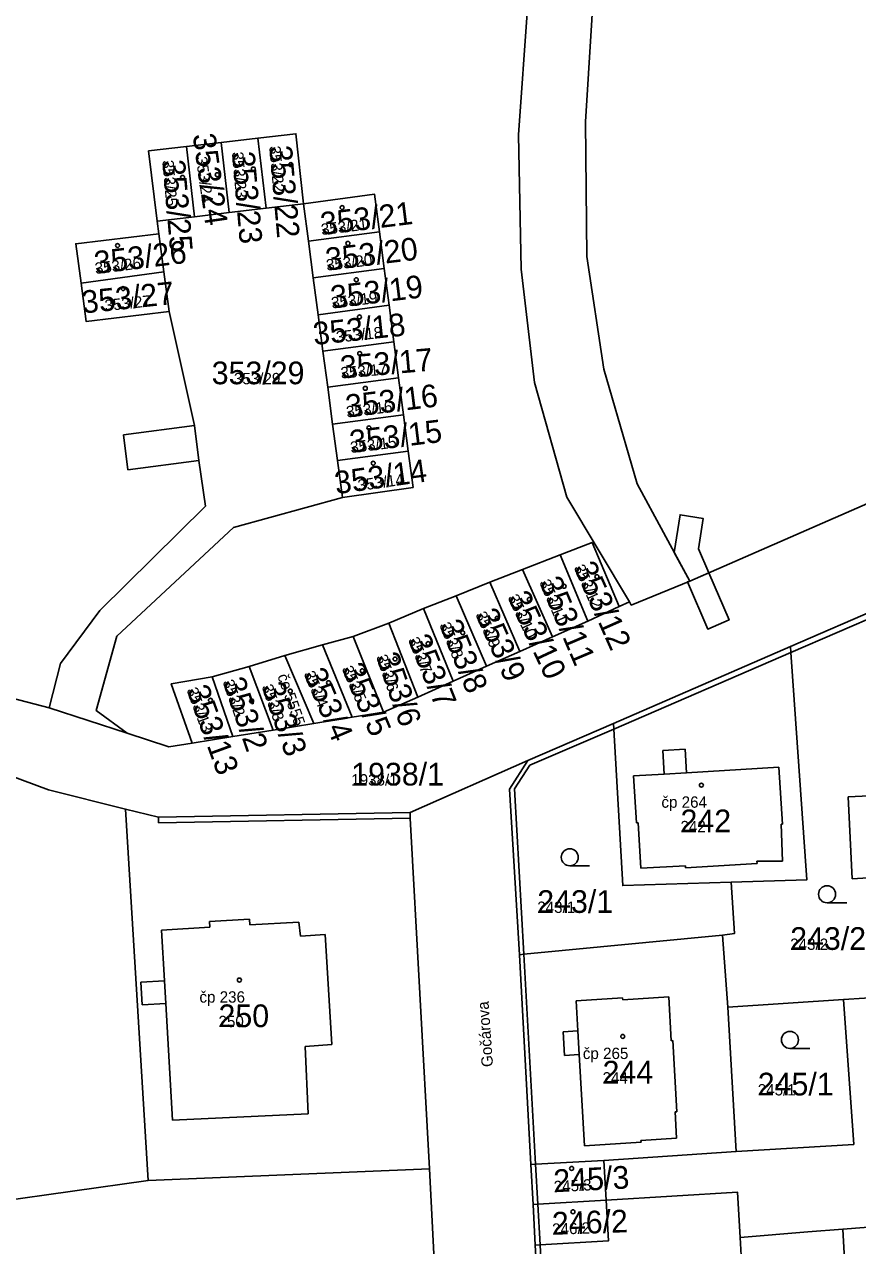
# Model space of a CAD drawing. Extents: x -763628 to -761565, y -976033 to -973833.
# Drawn here: x -762449.8 to -762376.3, y -974511.2 to -974403.6 of the extents above; entities that cross this region are included whole.
import ezdxf

# ---------------------------------------------------------------- set-up
doc = ezdxf.new("R2010")
doc.units = 0
for name, color, linetype in [('KN_cisla parcel 1000', 7, 'Continuous'), ('KN_cisla parcel 500', 7, 'Continuous'), ('KN_cisla popisna 500', 7, 'Continuous'), ('KN_hranice parcel', 7, 'Continuous'), ('KN_popisy', 7, 'Continuous'), ('KN_vecna bremena', 7, 'Continuous'), ('KN_vnitrni kresba parcel', 7, 'Continuous'), ('KN_znacky budov', 7, 'Continuous'), ('KN_znacky kultur', 7, 'Continuous')]:
    doc.layers.add(name, color=color, linetype=linetype)

msp = doc.modelspace()

# ---------------------------------------------------------------- linework, layer by layer
at = {"layer": 'KN_hranice parcel'}
for p, q in [((-762432.45, -974413.96), (-762429.2, -974413.58)), ((-762429.2, -974413.58), (-762428.48, -974419.76)), ((-762435.51, -974414.31), (-762432.45, -974413.96)), ((-762434.79, -974420.5), (-762435.51, -974414.31)), ((-762432.45, -974413.96), (-762431.73, -974420.14)), ((-762431.73, -974420.14), (-762428.48, -974419.76)), ((-762428.48, -974419.76), (-762425.19, -974419.38)), ((-762425.19, -974419.38), (-762424.76, -974422.66)), ((-762438.09, -974420.89), (-762434.79, -974420.5)), ((-762437.94, -974422.02), (-762438.09, -974420.89)), ((-762434.79, -974420.5), (-762431.73, -974420.14)), ((-762437.49, -974425.37), (-762437.94, -974422.02)), ((-762418.49, -974421.83), (-762424.76, -974422.66)), ((-762418.49, -974421.83), (-762418.07, -974425.07)), ((-762424.76, -974422.66), (-762424.33, -974425.89)), ((-762444.8, -974426.35), (-762437.49, -974425.37)), ((-762437.02, -974428.86), (-762437.49, -974425.37)), ((-762418.07, -974425.07), (-762424.33, -974425.89)), ((-762418.07, -974425.07), (-762417.64, -974428.31)), ((-762424.33, -974425.89), (-762423.9, -974429.14)), ((-762423.9, -974429.14), (-762417.64, -974428.31)), ((-762417.64, -974428.31), (-762417.22, -974431.54)), ((-762423.9, -974429.14), (-762423.47, -974432.36)), ((-762417.22, -974431.54), (-762423.47, -974432.36)), ((-762417.22, -974431.54), (-762416.8, -974434.71)), ((-762423.47, -974432.36), (-762423.05, -974435.53)), ((-762416.8, -974434.71), (-762423.05, -974435.53)), ((-762416.8, -974434.71), (-762416.37, -974437.96)), ((-762423.05, -974435.53), (-762422.62, -974438.78)), ((-762416.37, -974437.96), (-762422.62, -974438.78)), ((-762416.37, -974437.96), (-762415.95, -974441.16)), ((-762422.62, -974438.78), (-762422.19, -974441.98)), ((-762422.19, -974441.98), (-762415.95, -974441.16)), ((-762422.19, -974441.98), (-762421.76, -974445.24)), ((-762405.87, -974451.59), (-762402.55, -974450.3)), ((-762400.12, -974456.14), (-762402.55, -974450.3)), ((-762408.75, -974452.73), (-762405.87, -974451.59)), ((-762403.23, -974457.53), (-762405.87, -974451.59)), ((-762411.73, -974453.93), (-762408.75, -974452.73)), ((-762406.11, -974458.82), (-762408.75, -974452.73)), ((-762414.62, -974455.05), (-762411.73, -974453.93)), ((-762409.04, -974460.13), (-762411.73, -974453.93)), ((-762397.37, -974454.87), (-762396.46, -974454.45)), ((-762417.67, -974456.32), (-762414.62, -974455.05)), ((-762412, -974461.45), (-762414.62, -974455.05)), ((-762400.12, -974456.14), (-762397.37, -974454.87)), ((-762374.1, -974454.86), (-762382.26, -974458.4)), ((-762420.81, -974457.5), (-762417.67, -974456.32)), ((-762415.12, -974462.84), (-762417.67, -974456.32)), ((-762403.23, -974457.53), (-762400.12, -974456.14)), ((-762423.52, -974458.25), (-762420.81, -974457.5)), ((-762418.14, -974464.18), (-762420.81, -974457.5)), ((-762406.11, -974458.82), (-762403.23, -974457.53)), ((-762426.82, -974459.19), (-762423.52, -974458.25)), ((-762420.89, -974464.62), (-762423.52, -974458.25)), ((-762409.04, -974460.13), (-762406.11, -974458.82)), ((-762382.26, -974458.4), (-762397.87, -974465.18)), ((-762429.97, -974460.16), (-762426.82, -974459.19)), ((-762424.29, -974465.17), (-762426.82, -974459.19)), ((-762433.23, -974461.06), (-762429.97, -974460.16)), ((-762427.86, -974465.75), (-762429.97, -974460.16)), ((-762412, -974461.45), (-762409.04, -974460.13)), ((-762454.6, -974461.98), (-762447.62, -974463.78)), ((-762433.23, -974461.06), (-762431.41, -974466.32)), ((-762415.12, -974462.84), (-762412, -974461.45)), ((-762418.14, -974464.18), (-762415.12, -974462.84)), ((-762440.73, -974466.04), (-762447.62, -974463.78)), ((-762420.89, -974464.62), (-762418.14, -974464.18)), ((-762427.86, -974465.75), (-762424.29, -974465.17)), ((-762424.29, -974465.17), (-762420.89, -974464.62)), ((-762397.87, -974465.18), (-762405.4, -974468.44)), ((-762440.73, -974466.04), (-762437.07, -974467.23)), ((-762435, -974466.9), (-762431.41, -974466.32)), ((-762431.41, -974466.32), (-762427.86, -974465.75)), ((-762437.07, -974467.23), (-762435, -974466.9)), ((-762405.4, -974468.44), (-762415.78, -974473.02)), ((-762440.88, -974472.72), (-762438.89, -974505.46)), ((-762388.24, -974483.82), (-762387.77, -974490.17)), ((-762406.15, -974485.56), (-762405.14, -974504.04)), ((-762387.77, -974490.17), (-762377.57, -974489.5)), ((-762377.57, -974489.5), (-762371.6, -974489.12)), ((-762387.05, -974502.9), (-762387.77, -974490.17)), ((-762398.7, -974503.7), (-762387.05, -974502.9)), ((-762405.14, -974504.04), (-762404.95, -974507.56)), ((-762398.51, -974507.2), (-762398.7, -974503.7)), ((-762438.89, -974505.46), (-762414.09, -974504.42)), ((-762411.02, -974561.64), (-762414.09, -974504.42)), ((-762438.89, -974505.46), (-762459.51, -974508.37)), ((-762404.95, -974507.56), (-762404.76, -974511.15)), ((-762377.64, -974509.75), (-762361.25, -974508.46)), ((-762385.82, -974525.76), (-762386.69, -974510.47)), ((-762404.76, -974511.15), (-762403.89, -974526.7))]:
    msp.add_line(p, q, dxfattribs=at)
for points in [[(-762391.14, -974452.62), (-762395.78, -974444.04), (-762398.72, -974433.95), (-762400.21, -974424.01), (-762400.33, -974412.15), (-762398.38, -974380.86), (-762396.54, -974350.72)], [(-762404.64, -974390.93), (-762406.23, -974413.27), (-762406, -974425.12), (-762404.81, -974435.11), (-762401.97, -974445.22), (-762396.46, -974454.45)], [(-762429.2, -974413.58), (-762425.86, -974413.19), (-762425.19, -974419.38)], [(-762438.09, -974420.89), (-762438.85, -974414.7), (-762435.51, -974414.31)], [(-762425.19, -974419.38), (-762418.93, -974418.5), (-762418.49, -974421.83)], [(-762391.14, -974452.62), (-762320.54, -974421.78), (-762318.45, -974418.09)], [(-762444.8, -974426.35), (-762445.27, -974422.89), (-762437.94, -974422.02)], [(-762437.02, -974428.86), (-762444.35, -974429.73), (-762444.8, -974426.35)], [(-762447.62, -974463.78), (-762446.6, -974459.9), (-762443.14, -974455.2), (-762433.83, -974446.01), (-762434.41, -974441.99), (-762434.8, -974438.91), (-762437.02, -974428.86)], [(-762440.88, -974472.72), (-762447.66, -974471.03), (-762453.55, -974468.86), (-762464.32, -974462.72), (-762469.56, -974459.32), (-762488.01, -974446.04), (-762501.9, -974438.15), (-762516.15, -974433.95), (-762543.53, -974430.43)], [(-762415.95, -974441.16), (-762415.53, -974444.37), (-762421.76, -974445.24)], [(-762421.76, -974445.24), (-762431.35, -974447.89), (-762441.63, -974457.48), (-762443.47, -974464.04), (-762440.73, -974466.04)], [(-762402.55, -974450.3), (-762399.75, -974449.21), (-762397.37, -974454.87)], [(-762396.46, -974454.45), (-762396.29, -974454.74), (-762391.14, -974452.62)], [(-762387.49, -974479.16), (-762380.81, -974478.95), (-762382.22, -974458.92), (-762382.26, -974458.4)], [(-762435, -974466.9), (-762436.85, -974461.67), (-762433.23, -974461.06)], [(-762397.87, -974465.18), (-762397.84, -974465.66), (-762397.04, -974479.46), (-762387.49, -974479.16)], [(-762405.4, -974468.44), (-762407.02, -974470.96), (-762406.15, -974485.56)], [(-762372.53, -974478.59), (-762376.81, -974478.86), (-762377.16, -974471.65), (-762372.89, -974471.44)], [(-762415.78, -974473.02), (-762437.97, -974473.44), (-762440.88, -974472.72)], [(-762414.09, -974504.42), (-762415.77, -974473.52), (-762415.78, -974473.02)], [(-762388.24, -974483.82), (-762387.2, -974483.69), (-762387.49, -974479.16)], [(-762406.15, -974485.56), (-762405.76, -974485.52), (-762388.24, -974483.82)], [(-762387.05, -974502.9), (-762376.67, -974502.28), (-762377.57, -974489.5)], [(-762405.14, -974504.04), (-762404.73, -974504.02), (-762398.7, -974503.7)], [(-762404.95, -974507.56), (-762404.53, -974507.54), (-762398.51, -974507.2)], [(-762398.51, -974507.2), (-762398.31, -974510.79), (-762404.33, -974511.13), (-762404.76, -974511.15)], [(-762386.69, -974510.47), (-762386.91, -974506.49), (-762398.51, -974507.2)], [(-762386.69, -974510.47), (-762380.71, -974509.99), (-762377.64, -974509.75)], [(-762385.82, -974525.76), (-762376.78, -974525.22), (-762377.64, -974509.75)]]:
    msp.add_lwpolyline(points, dxfattribs=at)
at = {"layer": 'KN_vecna bremena'}
for points in [[(-762392.5, -974450.11), (-762391.14, -974452.62), (-762389.45, -974451.88), (-762390.36, -974449.77), (-762389.96, -974447.09), (-762391.99, -974446.78)], [(-762389.45, -974451.88), (-762391.14, -974452.62), (-762391.34, -974452.7), (-762389.55, -974456.85), (-762387.66, -974456.04)]]:
    msp.add_lwpolyline(points, close=True, dxfattribs=at)
at = {"layer": 'KN_vnitrni kresba parcel'}
for p, q in [((-762382.22, -974458.92), (-762374.06, -974455.39)), ((-762397.84, -974465.66), (-762382.22, -974458.92)), ((-762405.22, -974468.85), (-762397.84, -974465.66)), ((-762393.5, -974467.55), (-762391.53, -974467.43)), ((-762391.53, -974467.43), (-762391.41, -974469.51)), ((-762393.38, -974469.63), (-762393.5, -974467.55)), ((-762406.57, -974470.93), (-762405.22, -974468.85)), ((-762391.41, -974469.51), (-762393.38, -974469.63)), ((-762391.41, -974469.51), (-762383.28, -974469.01)), ((-762383.28, -974469.01), (-762382.97, -974474.04)), ((-762396.09, -974469.79), (-762393.38, -974469.63)), ((-762396.09, -974469.79), (-762395.83, -974473.94)), ((-762406.57, -974470.93), (-762405.76, -974485.52)), ((-762437.96, -974473.94), (-762437.97, -974473.44)), ((-762415.77, -974473.52), (-762437.96, -974473.94)), ((-762395.83, -974473.94), (-762395.68, -974473.94)), ((-762395.68, -974473.94), (-762395.44, -974477.93)), ((-762382.97, -974474.04), (-762383.08, -974474.05)), ((-762383.08, -974474.05), (-762382.96, -974477.3)), ((-762395.44, -974477.93), (-762391.51, -974477.71)), ((-762391.51, -974477.71), (-762391.5, -974477.89)), ((-762391.5, -974477.89), (-762385.19, -974477.51)), ((-762382.96, -974477.3), (-762385.21, -974477.32)), ((-762385.19, -974477.51), (-762385.21, -974477.32)), ((-762433.46, -974482.63), (-762429.95, -974482.43)), ((-762429.95, -974482.43), (-762429.92, -974482.93)), ((-762437.7, -974483.38), (-762433.44, -974483.14)), ((-762437.44, -974487.85), (-762437.7, -974483.38)), ((-762433.44, -974483.14), (-762433.46, -974482.63)), ((-762429.92, -974482.93), (-762425.59, -974482.68)), ((-762425.59, -974482.68), (-762425.46, -974483.93)), ((-762425.46, -974483.93), (-762423.27, -974483.77)), ((-762423.27, -974483.77), (-762422.7, -974493.46)), ((-762405.76, -974485.52), (-762404.73, -974504.02)), ((-762439.53, -974487.97), (-762437.44, -974487.85)), ((-762437.44, -974487.85), (-762437.33, -974489.86)), ((-762439.4, -974489.98), (-762439.53, -974487.97)), ((-762437.33, -974489.86), (-762439.4, -974489.98)), ((-762436.73, -974500.15), (-762437.33, -974489.86)), ((-762401.16, -974489.63), (-762397.05, -974489.37)), ((-762401.01, -974492.27), (-762401.16, -974489.63)), ((-762397.05, -974489.37), (-762397.04, -974489.52)), ((-762397.04, -974489.52), (-762392.98, -974489.27)), ((-762392.98, -974489.27), (-762392.77, -974493.14)), ((-762402.3, -974492.35), (-762401.01, -974492.27)), ((-762402.18, -974494.43), (-762402.3, -974492.35)), ((-762400.88, -974494.35), (-762401.01, -974492.27)), ((-762392.77, -974493.14), (-762392.62, -974493.13)), ((-762392.62, -974493.13), (-762392.28, -974499.41)), ((-762422.7, -974493.46), (-762425.05, -974493.65)), ((-762425.05, -974493.65), (-762424.77, -974499.59)), ((-762400.88, -974494.35), (-762402.18, -974494.43)), ((-762400.4, -974502.4), (-762400.88, -974494.35)), ((-762424.77, -974499.59), (-762436.73, -974500.15)), ((-762392.28, -974499.41), (-762392.43, -974499.42)), ((-762392.43, -974499.42), (-762392.3, -974501.73)), ((-762392.3, -974501.73), (-762395.44, -974501.93)), ((-762395.43, -974502.08), (-762400.4, -974502.4)), ((-762395.44, -974501.93), (-762395.43, -974502.08)), ((-762404.73, -974504.02), (-762404.53, -974507.54)), ((-762404.53, -974507.54), (-762404.33, -974511.13)), ((-762404.33, -974511.13), (-762403.46, -974526.68))]:
    msp.add_line(p, q, dxfattribs=at)
msp.add_lwpolyline([(-762434.8, -974438.91), (-762441.05, -974439.73), (-762440.66, -974442.81), (-762434.41, -974441.99)], dxfattribs=at)
at = {"layer": 'KN_znacky budov'}
for centre in [(-762426.31, -974415.91), (-762435.85, -974417.03), (-762432.79, -974416.8), (-762429.61, -974416.3), (-762421.78, -974419.69), (-762441.58, -974423.04), (-762421.27, -974422.85), (-762420.53, -974426.06), (-762441.09, -974426.83), (-762420.25, -974429.34), (-762420.23, -974432.56), (-762419.74, -974435.63), (-762419.42, -974439.12), (-762419.04, -974442.23), (-762399.32, -974452.23), (-762402.21, -974453.08), (-762405.28, -974454.24), (-762408.11, -974455.9), (-762411.14, -974457.18), (-762414.2, -974458.13), (-762417.11, -974459.49), (-762420.01, -974460.53), (-762422.98, -974461.58), (-762433.39, -974463.12), (-762429.76, -974463.19), (-762426.35, -974462.32), (-762390.11, -974470.61), (-762430.84, -974487.79), (-762397.04, -974492.76), (-762401.55, -974504.4), (-762401.43, -974508.22)]:
    msp.add_circle(centre, 0.175, dxfattribs=at)
at = {"layer": 'KN_znacky kultur'}
for p, q in [((-762401.71, -974477.72), (-762399.96, -974477.72)), ((-762379.03, -974480.98), (-762377.28, -974480.98)), ((-762382.3, -974493.81), (-762380.55, -974493.81))]:
    msp.add_line(p, q, dxfattribs=at)
for centre in [(-762401.71, -974476.97), (-762379.03, -974480.23), (-762382.3, -974493.06)]:
    msp.add_circle(centre, 0.75, dxfattribs=at)

# ---------------------------------------------------------------- texts
at = {"layer": 'KN_cisla parcel 1000'}
for s, rotation, p in [('353/24', 278, (-762434.96, -974413.28)), ('353/22', 275, (-762428.21, -974414.3)), ('353/25', 275, (-762437.64, -974415.55)), ('353/23', 275, (-762431.5, -974414.82)), ('353/21', 7, (-762423.58, -974422.13)), ('353/26', 7, (-762443.52, -974425.56)), ('353/20', 7, (-762423.13, -974425.27)), ('353/27', 6, (-762444.63, -974429.04)), ('353/19', 7, (-762422.68, -974428.6)), ('353/18', 6, (-762424.25, -974431.82)), ('353/17', 5, (-762421.87, -974434.77)), ('353/16', 7, (-762421.36, -974438.21)), ('353/15', 7, (-762421, -974441.34)), ('353/14', 8, (-762422.31, -974444.97)), ('353/12', 294, (-762401.38, -974451.42)), ('353/11', 293, (-762404.42, -974452.72)), ('353/10', 295, (-762407.21, -974454.06)), ('353/9', 294, (-762410.05, -974455.56)), ('353/8', 292, (-762413.23, -974456.48)), ('353/7', 292, (-762415.99, -974457.79)), ('353/5', 293, (-762421.83, -974460.33)), ('353/6', 289, (-762418.8, -974459.29)), ('353/4', 293, (-762425.19, -974460.78)), ('353/13', 290, (-762435.51, -974462.2)), ('353/2', 289, (-762432.33, -974461.49)), ('353/3', 289, (-762428.89, -974461.91)), ('245/3', 3, (-762403.1, -974506.5)), ('246/2', 2, (-762403.25, -974510.25))]:
    msp.add_text(s, height=2, rotation=rotation, dxfattribs=at).set_placement(p)
for s, p in [('353/29', (-762433.28, -974435.27)), ('1938/1', (-762420.98, -974470.64)), ('242', (-762391.95, -974474.76)), ('243/1', (-762404.58, -974481.87)), ('243/2', (-762382.28, -974485.13)), ('250', (-762432.68, -974491.94)), ('244', (-762398.82, -974496.91)), ('245/1', (-762385.14, -974497.96))]:
    msp.add_text(s, height=2, dxfattribs=at).set_placement(p)
at = {"layer": 'KN_cisla parcel 500'}
for s, rotation, p in [('353/22', 275, (-762428.21, -974414.3)), ('353/25', 275, (-762437.64, -974415.55)), ('353/24', 278, (-762434.69, -974415.26)), ('353/23', 275, (-762431.5, -974414.82)), ('353/21', 7, (-762423.58, -974422.13)), ('353/26', 7, (-762443.52, -974425.56)), ('353/20', 7, (-762423.13, -974425.27)), ('353/27', 6, (-762442.66, -974428.83)), ('353/19', 7, (-762422.68, -974428.6)), ('353/18', 6, (-762422.27, -974431.61)), ('353/17', 5, (-762421.87, -974434.77)), ('353/16', 7, (-762421.36, -974438.21)), ('353/15', 7, (-762421, -974441.34)), ('353/14', 8, (-762420.33, -974444.69)), ('353/12', 294, (-762401.38, -974451.42)), ('353/11', 293, (-762404.42, -974452.72)), ('353/10', 295, (-762407.21, -974454.06)), ('353/9', 294, (-762410.05, -974455.56)), ('353/8', 292, (-762413.23, -974456.48)), ('353/7', 292, (-762415.99, -974457.79)), ('353/6', 289, (-762418.8, -974459.29)), ('353/4', 293, (-762425.19, -974460.78)), ('353/5', 293, (-762421.83, -974460.33)), ('353/13', 290, (-762435.51, -974462.2)), ('353/2', 289, (-762432.33, -974461.49)), ('353/3', 289, (-762428.89, -974461.91)), ('245/3', 3, (-762403.1, -974506.5)), ('246/2', 2, (-762403.25, -974510.25))]:
    msp.add_text(s, height=1, rotation=rotation, dxfattribs=at).set_placement(p)
for s, p in [('353/29', (-762431.32, -974435.27)), ('1938/1', (-762420.98, -974470.64)), ('242', (-762391.95, -974474.76)), ('243/1', (-762404.58, -974481.87)), ('243/2', (-762382.28, -974485.13)), ('250', (-762432.68, -974491.94)), ('244', (-762398.82, -974496.91)), ('245/1', (-762385.14, -974497.96))]:
    msp.add_text(s, height=1, dxfattribs=at).set_placement(p)
at = {"layer": 'KN_cisla popisna 500'}
msp.add_text('če 5555', height=1, rotation=289, dxfattribs=at).set_placement((-762427.5, -974460.98))
for s, p in [('čp 264', (-762393.63, -974472.6)), ('čp 236', (-762434.36, -974489.78)), ('čp 265', (-762400.56, -974494.75))]:
    msp.add_text(s, height=1, dxfattribs=at).set_placement(p)
at = {"layer": 'KN_popisy'}
msp.add_text('Gočárova', height=1, rotation=94, dxfattribs=at).set_placement((-762408.47, -974495.42))

doc.saveas('drawing.dxf')
